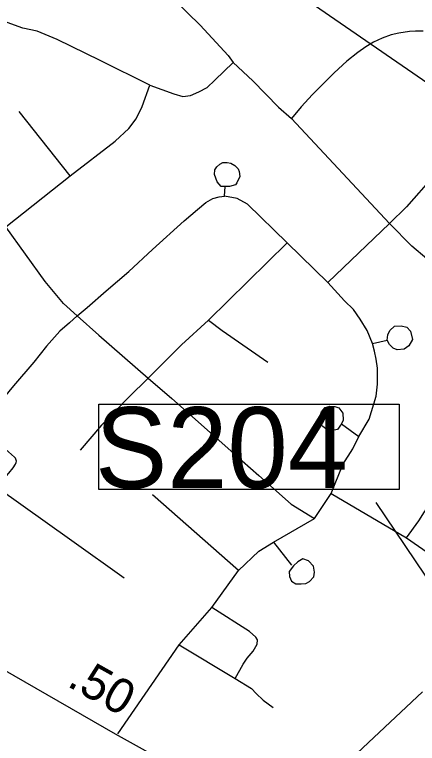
# Model space of a CAD drawing. Extents: x 2290615 to 2522933, y 819489 to 1012715.
# Drawn here: x 2400533 to 2402274, y 982074 to 985226 of the extents above; entities that cross this region are included whole.
import ezdxf

# ---------------------------------------------------------------- set-up
doc = ezdxf.new("R2010")
doc.units = 0
for name, color, linetype in [('Exist Road Non-System Type 51', 7, 'Continuous'), ('Exist Road Primary Interstate Structure Ovrhead Sign CELL', 7, 'Continuous'), ('Exist Road Primary Interstate Structure Standard Bridge Number Label', 7, 'Continuous'), ('Exist Road Secondary Mileage Tenths English Label', 7, 'Continuous'), ('Exist Road Secondary Type 51 Attributed', 7, 'Continuous')]:
    doc.layers.add(name, color=color, linetype=linetype)

msp = doc.modelspace()

# ---------------------------------------------------------------- linework, layer by layer
at = {"layer": 'Exist Road Non-System Type 51'}
for p, q in [((2400773, 984528.8), (2400552.4, 984807.1)), ((2401729.7, 984777.2), (2402153, 984322.6)), ((2401729.7, 984777.2), (2402153, 984322.6)), ((2400494.7, 984308.1), (2400773, 984528.8)), ((2401440.2, 984440.5), (2401442.5, 984482.8)), ((2401440.2, 984440.5), (2401442.5, 984482.8)), ((2401886.6, 984067.5), (2402153, 984322.6)), ((2401886.6, 984067.5), (2402153, 984322.6)), ((2401371.6, 983905), (2401710.6, 984239.1)), ((2401371.6, 983905), (2401710.6, 984239.1)), ((2401886.6, 984067.5), (2401710.6, 984239.1)), ((2401886.6, 984067.5), (2401710.6, 984239.1)), ((2402080.4, 983804.3), (2402143.3, 983817.5)), ((2402080.4, 983804.3), (2402143.3, 983817.5)), ((2401945.8, 983456), (2402021.3, 983401)), ((2401945.8, 983456), (2402021.3, 983401)), ((2401500.2, 982821.5), (2401129.8, 983149.9)), ((2401500.2, 982821.5), (2401129.8, 983149.9)), ((2401828.9, 983046.9), (2401900.9, 983155.6)), ((2401828.9, 983046.9), (2401900.9, 983155.6)), ((2401900.9, 983155.6), (2402226.2, 982963.4)), ((2401651.7, 982945.1), (2401828.9, 983046.9)), ((2401651.7, 982945.1), (2401828.9, 983046.9)), ((2402226.2, 982963.4), (2402596.6, 982704.8)), ((2401651.7, 982945.1), (2401729.4, 982844.4)), ((2401651.7, 982945.1), (2401729.4, 982844.4)), ((2401385.3, 982661.4), (2401500.2, 982821.5)), ((2401385.3, 982661.4), (2401500.2, 982821.5)), ((2401244.7, 982501.2), (2401385.3, 982661.4)), ((2401244.7, 982501.2), (2401385.3, 982661.4)), ((2400979.5, 982115.6), (2401244.7, 982501.2)), ((2400979.5, 982115.6), (2401244.7, 982501.2)), ((2401244.7, 982501.2), (2401486.3, 982355.7)), ((2401244.7, 982501.2), (2401486.3, 982355.7))]:
    msp.add_line(p, q, dxfattribs=at)
for points in [[(2400722.8, 985641.1), (2400782.2, 985604.1), (2400828.4, 985580.3), (2400895.8, 985546.6), (2400947.7, 985510.1), (2400985.6, 985487.6), (2401024.8, 985459.5), (2401065.5, 985428.6), (2401100.6, 985399.2), (2401144.1, 985366.9), (2401224, 985289.7), (2401334.9, 985180.2), (2401455.5, 985049.6), (2401477.8, 985019.5)], [(2401117.2, 984920.7), (2400903.1, 985027.7), (2400717, 985118.3), (2400631.4, 985154.5), (2400568.8, 985167.7), (2400468.4, 985203.9)], [(2402298.2, 985154.4), (2402265.1, 985154.4), (2402239.9, 985153.3), (2402194.2, 985146.4), (2402161, 985138.4), (2402122.1, 985124.7), (2402084.4, 985106.4), (2402050.7, 985086.9), (2402015.8, 985061.8), (2401969, 985024), (2401914.1, 984973.7), (2401868.9, 984929), (2401819.8, 984879.8), (2401771.7, 984827.2), (2401729.7, 984777.2)], [(2401117.2, 984920.7), (2401220.9, 984882.8), (2401260.4, 984871.3), (2401293.4, 984876.2), (2401329.6, 984892.7), (2401365.8, 984910.8), (2401398.8, 984942.1), (2401477.8, 985019.5)], [(2401477.8, 985019.5), (2401562.1, 984940.1), (2401674.3, 984826.4), (2401729.7, 984777.2)], [(2400773, 984528.8), (2400967.3, 984678.6), (2401026.6, 984733), (2401057.9, 984775.8), (2401084.3, 984828.5), (2401117.2, 984920.7)], [(2402694.9, 984898.1), (2402553.2, 984757.4), (2402458.3, 984665.9), (2402343.9, 984527.4), (2402226.2, 984394.7), (2402153, 984322.6)], [(2401442.5, 984482.8), (2401426.3, 984483.3), (2401408.1, 984503.5), (2401397, 984534.5), (2401398.7, 984554.7), (2401407.5, 984567.8), (2401420.3, 984579.1), (2401433.7, 984586.5), (2401451.8, 984586.3), (2401468.1, 984584), (2401485.4, 984573.8), (2401498.8, 984559), (2401504.1, 984547.6), (2401506.4, 984525.7), (2401493.1, 984498.2), (2401488, 984489.6), (2401462.4, 984483), (2401442.5, 984482.8)], [(2401442.5, 984482.8), (2401426.3, 984483.3), (2401408.1, 984503.5), (2401397, 984534.5), (2401398.7, 984554.7), (2401407.5, 984567.8), (2401420.3, 984579.1), (2401433.7, 984586.5), (2401451.8, 984586.3), (2401468.1, 984584), (2401485.4, 984573.8), (2401498.8, 984559), (2401504.1, 984547.6), (2401506.4, 984525.7), (2401493.1, 984498.2), (2401488, 984489.6), (2401462.4, 984483), (2401442.5, 984482.8)], [(2400804, 983923.3), (2400847.4, 983958.8), (2400928.6, 984030.9), (2401026.9, 984115.5), (2401129.8, 984210.5), (2401265.3, 984334.1), (2401323.6, 984383.3), (2401360.2, 984413), (2401389.9, 984430.2), (2401417.3, 984438.2), (2401440.2, 984440.5)], [(2401710.6, 984239.1), (2401539.7, 984406.2), (2401495.1, 984430.2), (2401440.2, 984440.5)], [(2401710.6, 984239.1), (2401539.7, 984406.2), (2401495.1, 984430.2), (2401440.2, 984440.5)], [(2402667.5, 983962.2), (2402452.5, 984083.5), (2402314.2, 984170.5), (2402250.2, 984224.2), (2402153, 984322.6)], [(2400804, 983923.3), (2400744.5, 983977.1), (2400665.7, 984072.1), (2400494.7, 984308.1)], [(2402080.4, 983804.3), (2402056.4, 983859.3), (2402026.7, 983908.5), (2401997, 983950.8), (2401958.7, 983988.5), (2401886.6, 984067.5)], [(2402080.4, 983804.3), (2402056.4, 983859.3), (2402026.7, 983908.5), (2401997, 983950.8), (2401958.7, 983988.5), (2401886.6, 984067.5)], [(2400804, 983923.3), (2400769.7, 983893.6), (2400728.5, 983857), (2400671.4, 983791.8), (2400616.5, 983723.1), (2400527.9, 983620.1), (2400439.9, 983514.9), (2400382.7, 983445.1)], [(2400804, 983923.3), (2400897.2, 983839.8), (2401109.8, 983653.3)], [(2401109.8, 983653.3), (2401255, 983798.6), (2401371.6, 983905)], [(2401371.6, 983905), (2401429.9, 983859.3), (2401627.7, 983723.1)], [(2402143.3, 983817.5), (2402146.1, 983841.3), (2402154.4, 983860.5), (2402174.7, 983878.1), (2402203.3, 983880.7), (2402228.5, 983873.8), (2402244.7, 983857.7), (2402252.4, 983820.6), (2402237.1, 983794.1), (2402217.2, 983778.5), (2402186.7, 983776), (2402169.6, 983784), (2402153.4, 983800.1), (2402143.3, 983817.5)], [(2402143.3, 983817.5), (2402146.1, 983841.3), (2402154.4, 983860.5), (2402174.7, 983878.1), (2402203.3, 983880.7), (2402228.5, 983873.8), (2402244.7, 983857.7), (2402252.4, 983820.6), (2402237.1, 983794.1), (2402217.2, 983778.5), (2402186.7, 983776), (2402169.6, 983784), (2402153.4, 983800.1), (2402143.3, 983817.5)], [(2402021.3, 983401), (2402066.1, 983477.1), (2402095.1, 983576.3), (2402101.6, 983628.1), (2402102.1, 983696.8), (2402095.3, 983735.7), (2402088.4, 983771.2), (2402080.4, 983804.3)], [(2402021.3, 983401), (2402066.1, 983477.1), (2402095.1, 983576.3), (2402101.6, 983628.1), (2402102.1, 983696.8), (2402095.3, 983735.7), (2402088.4, 983771.2), (2402080.4, 983804.3)], [(2401109.8, 983653.3), (2401026.9, 983572.1), (2400909.2, 983450.8), (2400816.6, 983342.1)], [(2401109.8, 983653.3), (2401212.7, 983565.2), (2401480.2, 983328.4), (2401588.8, 983232.3), (2401728.3, 983108.7), (2401828.9, 983046.9)], [(2401945.8, 983456), (2401928, 983431.6), (2401906.2, 983427.3), (2401884, 983431), (2401865.8, 983444.9), (2401855.8, 983454.7), (2401849.3, 983480.6), (2401859, 983508.6), (2401874.8, 983526.9), (2401894.8, 983533.1), (2401916.7, 983531.4), (2401934.7, 983525.7), (2401951.1, 983502), (2401953.6, 983471.9), (2401945.8, 983456)], [(2401945.8, 983456), (2401928, 983431.6), (2401906.2, 983427.3), (2401884, 983431), (2401865.8, 983444.9), (2401855.8, 983454.7), (2401849.3, 983480.6), (2401859, 983508.6), (2401874.8, 983526.9), (2401894.8, 983533.1), (2401916.7, 983531.4), (2401934.7, 983525.7), (2401951.1, 983502), (2401953.6, 983471.9), (2401945.8, 983456)], [(2400454.2, 983181.9), (2400508.5, 983242.6), (2400527.3, 983266.6), (2400536.9, 983282), (2400540.5, 983289.5), (2400540.9, 983294.3), (2400539.5, 983299.8), (2400536.9, 983307.2), (2400532.5, 983312.4), (2400481, 983358.1), (2400382.7, 983445.1)], [(2401900.9, 983155.6), (2401951, 983280.3), (2401994.1, 983347.8), (2402021.3, 983401)], [(2401900.9, 983155.6), (2401951, 983280.3), (2401994.1, 983347.8), (2402021.3, 983401)], [(2401006.3, 982788.4), (2400780, 982949.7), (2400454.2, 983181.9)], [(2402226.2, 982963.4), (2402279.9, 983036.6), (2402303.9, 983075.5), (2402319.9, 983106.4), (2402329.1, 983125.9), (2402334.8, 983140.7), (2402334.8, 983162.5), (2402329.1, 983186.5), (2402323.4, 983196.8)], [(2401500.2, 982821.5), (2401588.8, 982905.1), (2401651.7, 982945.1)], [(2401500.2, 982821.5), (2401588.8, 982905.1), (2401651.7, 982945.1)], [(2401738.9, 982841.6), (2401719.3, 982817.3), (2401721.6, 982795.4), (2401729.8, 982775.5), (2401748.1, 982763.7), (2401771.9, 982764.1), (2401792.1, 982766.3), (2401807.9, 982774.5), (2401825.7, 982794.9), (2401829.3, 982814.8), (2401825, 982840.7), (2401802.6, 982864.4), (2401778.7, 982872.2), (2401756.8, 982859.9), (2401738.9, 982841.6)], [(2401738.9, 982841.6), (2401719.3, 982817.3), (2401721.6, 982795.4), (2401729.8, 982775.5), (2401748.1, 982763.7), (2401771.9, 982764.1), (2401792.1, 982766.3), (2401807.9, 982774.5), (2401825.7, 982794.9), (2401829.3, 982814.8), (2401825, 982840.7), (2401802.6, 982864.4), (2401778.7, 982872.2), (2401756.8, 982859.9), (2401738.9, 982841.6)], [(2401486.3, 982355.7), (2401521.4, 982417.6), (2401538.5, 982442.8), (2401563.7, 982473.7), (2401582, 982503.5), (2401583.1, 982522.9), (2401575.1, 982533.2), (2401547.7, 982558.4), (2401385.3, 982661.4)], [(2401486.3, 982355.7), (2401521.4, 982417.6), (2401538.5, 982442.8), (2401563.7, 982473.7), (2401582, 982503.5), (2401583.1, 982522.9), (2401575.1, 982533.2), (2401547.7, 982558.4), (2401385.3, 982661.4)], [(2401486.3, 982355.7), (2401556.8, 982311.2), (2401577.4, 982289.5), (2401607.1, 982260.9), (2401650.6, 982228.9)], [(2401764.1, 981671.4), (2401784.9, 981714), (2401804.3, 981749.5), (2401832.9, 981801), (2401858.1, 981846.7), (2401882.1, 981885.6), (2401906.1, 981921.1), (2402013.5, 982032.1), (2402085, 982099.6), (2402295.4, 982297.5)]]:
    msp.add_lwpolyline(points, dxfattribs=at)
at = {"layer": 'Exist Road Primary Interstate Structure Ovrhead Sign CELL'}
msp.add_line((2403377.3, 981216.3), (2402095, 983116), dxfattribs=at)
msp.add_lwpolyline([(2400896.9, 983541), (2402194.8, 983541), (2402194.8, 983172.4), (2400896.9, 983172.4)], close=True, dxfattribs=at)
at = {"layer": 'Exist Road Primary Interstate Structure Standard Bridge Number Label'}
msp.add_lwpolyline([(2404069.1, 983660.6), (2403233.1, 984297.6), (2401561.2, 985452)], dxfattribs=at)
at = {"layer": 'Exist Road Secondary Type 51 Attributed'}
msp.add_lwpolyline([(2401764.1, 981671.4), (2400969.2, 982114.9), (2399749.4, 982816.9), (2399637.2, 982852.7), (2399454.8, 982868)], dxfattribs=at)

# ---------------------------------------------------------------- texts
at = {"layer": 'Exist Road Primary Interstate Structure Ovrhead Sign CELL'}
msp.add_text('S204', height=350, dxfattribs=at).set_placement((2400880.8, 983178.5))
at = {"layer": 'Exist Road Secondary Mileage Tenths English Label'}
msp.add_text('.50', height=150, rotation=330.8392, dxfattribs=at).set_placement((2400754.9, 982324.8))

doc.saveas('drawing.dxf')
